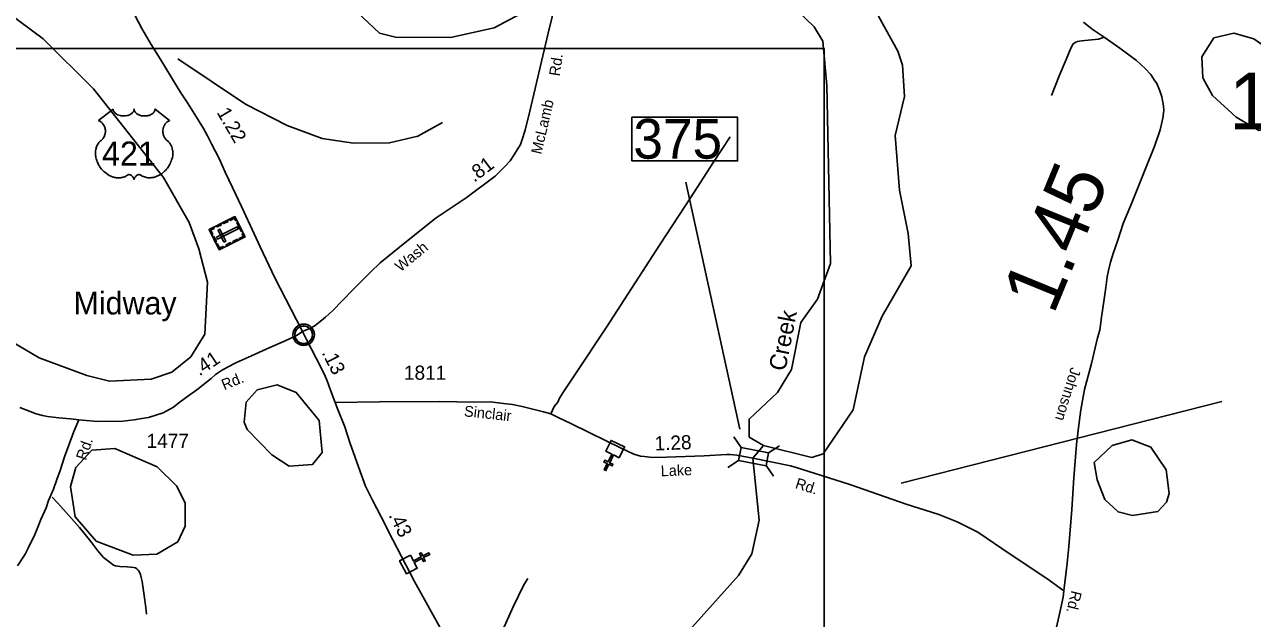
# Model space of a CAD drawing. Extents: x 2093524 to 2270757, y 289120 to 570408.
# Drawn here: x 2155917 to 2166716, y 511127 to 516355 of the extents above; entities that cross this region are included whole.
import ezdxf

# ---------------------------------------------------------------- set-up
doc = ezdxf.new("R2010")
doc.units = 0
for name, color, linetype in [('Exist Civil Demographics Community CELL', 7, 'Continuous'), ('Exist Civil Demographics Community Label', 7, 'Continuous'), ('Exist Cultural Cemetery CELL', 7, 'Continuous'), ('Exist Cultural Church CELL', 7, 'Continuous'), ('Exist Hydrographic Creek Single Shore', 7, 'Continuous'), ('Exist Hydrographic Creek Single Shore Label', 7, 'Continuous'), ('Exist Hydrographic Misc Water Feature', 7, 'Continuous'), ('Exist Hydrographic Pond Under 1500 Sq Ft', 7, 'Continuous'), ('Exist Road Non-System Type 51', 7, 'Continuous'), ('Exist Road Primary US Attributed', 7, 'Continuous'), ('Exist Road Primary US Mileage Hundredths English Label', 7, 'Continuous'), ('Exist Road Primary US Shield CELL', 7, 'Continuous'), ('Exist Road Primary US Shield Number Label', 7, 'Continuous'), ('Exist Road Secondary Mileage Hundredths English Label', 7, 'Continuous'), ('Exist Road Secondary Structure Standard Bridge CELL', 7, 'Continuous'), ('Exist Road Secondary Structure Standard Bridge Number Label', 7, 'Continuous'), ('Exist Road Secondary Type 51 Attributed', 7, 'Continuous'), ('Exist Road Secondary Type 51 Label', 7, 'Continuous'), ('Exist Road Secondary Type 51 Number Label', 7, 'Continuous'), ('Map Preparation Inset Cut Line', 7, 'Continuous')]:
    doc.layers.add(name, color=color, linetype=linetype)

msp = doc.modelspace()

# ---------------------------------------------------------------- linework, layer by layer
at = {"layer": 'Exist Civil Demographics Community CELL'}
msp.add_lwpolyline([(2158295, 513636), (2158296, 513642), (2158297, 513648), (2158300, 513655), (2158303, 513661), (2158307, 513667), (2158310, 513672), (2158314, 513676), (2158319, 513681), (2158324, 513686), (2158330, 513689), (2158335, 513692), (2158340, 513695), (2158345, 513697), (2158351, 513699), (2158355, 513700), (2158360, 513701), (2158364, 513701), (2158370, 513702), (2158375, 513701), (2158381, 513701), (2158385, 513700), (2158390, 513699), (2158395, 513698), (2158401, 513696), (2158407, 513693), (2158413, 513690), (2158419, 513686), (2158424, 513682), (2158427, 513679), (2158431, 513675), (2158435, 513670), (2158438, 513665), (2158441, 513660), (2158444, 513655), (2158446, 513650), (2158447, 513645), (2158449, 513641), (2158450, 513635), (2158450, 513630), (2158451, 513624), (2158450, 513618), (2158450, 513612), (2158449, 513607), (2158447, 513601), (2158445, 513595), (2158443, 513590), (2158440, 513584), (2158437, 513578), (2158433, 513574), (2158429, 513569), (2158424, 513564), (2158419, 513560), (2158414, 513557), (2158409, 513554), (2158402, 513551), (2158395, 513548), (2158389, 513547), (2158383, 513545), (2158378, 513545), (2158374, 513545), (2158368, 513545), (2158364, 513545), (2158358, 513546), (2158352, 513547), (2158348, 513548), (2158343, 513550), (2158338, 513552), (2158334, 513554), (2158327, 513559), (2158322, 513563), (2158317, 513567), (2158312, 513572), (2158309, 513576), (2158306, 513580), (2158302, 513587), (2158300, 513591), (2158299, 513595), (2158296, 513603), (2158295, 513610), (2158294, 513615), (2158294, 513622), (2158293, 513626), (2158294, 513633)], close=True, dxfattribs=at)
for radius in [94.3, 76.7]:
    msp.add_circle((2158372, 513624), radius, dxfattribs=at)
at = {"layer": 'Exist Cultural Cemetery CELL'}
for points in [[(2157628, 514373), (2157540, 514551), (2157768, 514664), (2157856, 514486)], [(2157783, 514634), (2157772, 514629), (2157763, 514649), (2157726, 514631), (2157721, 514641), (2157768, 514664)], [(2157579, 514570), (2157584, 514560), (2157555, 514546), (2157573, 514510), (2157563, 514505), (2157540, 514551)], [(2157649, 514592), (2157610, 514573), (2157605, 514583), (2157644, 514603)], [(2157606, 514483), (2157614, 514467), (2157796, 514557), (2157788, 514573)], [(2157671, 514439), (2157688, 514448), (2157635, 514553), (2157619, 514545)], [(2157708, 514622), (2157669, 514602), (2157664, 514613), (2157703, 514632)], [(2157821, 514532), (2157783, 514608), (2157793, 514613), (2157831, 514537)], [(2157595, 514439), (2157572, 514485), (2157582, 514490), (2157605, 514444)], [(2157667, 514392), (2157662, 514402), (2157633, 514388), (2157615, 514424), (2157605, 514419), (2157628, 514373)], [(2157733, 514425), (2157695, 514405), (2157690, 514416), (2157728, 514435)], [(2157794, 514454), (2157755, 514435), (2157750, 514445), (2157789, 514465)], [(2157842, 514515), (2157831, 514510), (2157841, 514490), (2157805, 514472), (2157810, 514462), (2157856, 514485)]]:
    msp.add_lwpolyline(points, close=True, dxfattribs=at)
at = {"layer": 'Exist Cultural Church CELL'}
for points in [[(2161147, 512542), (2161096, 512567), (2161063, 512498), (2161092, 512484), (2161085, 512470), (2161056, 512484), (2161030, 512429), (2161016, 512436), (2161042, 512490), (2161013, 512504), (2161020, 512519), (2161049, 512505), (2161082, 512573), (2161030, 512599), (2161076, 512694), (2161194, 512638)], [(2159311, 511685), (2159337, 511634), (2159405, 511669), (2159390, 511698), (2159404, 511705), (2159419, 511677), (2159472, 511705), (2159480, 511690), (2159426, 511663), (2159441, 511634), (2159427, 511627), (2159412, 511655), (2159345, 511620), (2159371, 511569), (2159277, 511520), (2159216, 511635)]]:
    msp.add_lwpolyline(points, close=True, dxfattribs=at)
at = {"layer": 'Exist Hydrographic Creek Single Shore'}
for points in [[(2162416, 512650), (2162290, 512724), (2162289, 512882), (2162538, 513116), (2162662, 513317), (2162743, 513732), (2162892, 513936), (2163006, 514252), (2162973, 515817), (2162937, 516208), (2162861, 516334), (2162710, 516482), (2162643, 516657), (2162599, 517048)], [(2162323, 512537), (2162416, 512650)], [(2160617, 509369), (2160767, 509538), (2160820, 509581), (2160850, 509570), (2160891, 509573), (2160926, 509621), (2160940, 509662), (2160961, 509697), (2161005, 509707), (2161042, 509763), (2161072, 509808), (2161093, 509841), (2161135, 509904), (2161138, 509962), (2161386, 510601), (2162197, 511506), (2162313, 511697), (2162378, 511991), (2162323, 512537)]]:
    msp.add_lwpolyline(points, dxfattribs=at)
at = {"layer": 'Exist Hydrographic Misc Water Feature'}
for points in [[(2157043, 516960), (2156899, 517432), (2157422, 517667), (2157556, 517671), (2157639, 517604), (2157715, 517455), (2157824, 517354), (2158166, 517255), (2158300, 517115), (2158478, 516665), (2158612, 516551), (2158846, 516461), (2159038, 516280), (2159180, 516244), (2159663, 516241), (2160046, 516325), (2160735, 516695), (2161100, 517000), (2161508, 517041), (2161690, 517142), (2161864, 517319), (2162181, 517371), (2162347, 517457)], [(2162416, 512650), (2162841, 512543), (2162941, 512577), (2163205, 512962), (2163303, 513429), (2163459, 513787), (2163714, 514231), (2163688, 514514), (2163611, 514896), (2163575, 515378), (2163656, 515721), (2163638, 515997), (2163596, 516119), (2163427, 516428), (2163191, 517010), (2163090, 517094), (2162999, 517093), (2162857, 517033), (2162599, 517048)], [(2155428, 513784), (2156047, 513421), (2156464, 513265), (2156664, 513215), (2157031, 513234), (2157214, 513295), (2157380, 513430), (2157504, 513628), (2157526, 514086), (2157449, 514380), (2157365, 514611), (2157138, 515009), (2156525, 515789), (2156081, 516228), (2155395, 516740)], [(2159592, 515491), (2159376, 515371), (2159127, 515314), (2158810, 515310), (2158535, 515352), (2158226, 515466), (2157859, 515654), (2157265, 516053)]]:
    msp.add_lwpolyline(points, dxfattribs=at)
at = {"layer": 'Exist Hydrographic Pond Under 1500 Sq Ft'}
for points in [[(2166773, 515422), (2166898, 515449), (2167039, 515607), (2167046, 515814), (2166903, 516105), (2166727, 516230), (2166552, 516280), (2166377, 516237), (2166270, 516069), (2166279, 515885), (2166363, 515729), (2166573, 515538), (2166773, 515422)], [(2158243, 512468), (2158093, 512566), (2157875, 512790), (2157849, 512856), (2157865, 513030), (2157964, 513139), (2158139, 513182), (2158306, 513116), (2158508, 512869), (2158534, 512587), (2158451, 512483), (2158243, 512468)], [(2165660, 512033), (2165884, 512068), (2165959, 512152), (2165983, 512227), (2165957, 512434), (2165823, 512634), (2165656, 512699), (2165481, 512650), (2165324, 512499), (2165350, 512348), (2165417, 512173), (2165534, 512065), (2165660, 512033)], [(2156873, 511685), (2157081, 511694), (2157264, 511802), (2157330, 511938), (2157329, 512145), (2157253, 512294), (2157085, 512462), (2156710, 512623), (2156510, 512608), (2156369, 512456), (2156320, 512290), (2156363, 512023), (2156548, 511807), (2156873, 511685)]]:
    msp.add_lwpolyline(points, dxfattribs=at)
at = {"layer": 'Exist Road Non-System Type 51'}
for points in [[(2165411, 516243), (2165361, 516225), (2165271, 516217), (2165211, 516210), (2165177, 516206), (2165161, 516200), (2165139, 516184), (2165119, 516148), (2165076, 516046), (2165020, 515910), (2164947, 515730)], [(2162122, 515365), (2161975, 515142), (2161774, 514828), (2161507, 514421), (2161034, 513691), (2160761, 513280), (2160658, 513122), (2160622, 513067), (2160606, 513032), (2160576, 512993), (2160546, 512927)], [(2156991, 511165), (2156983, 511223), (2156968, 511329), (2156959, 511411), (2156953, 511453), (2156944, 511488), (2156936, 511515), (2156924, 511539), (2156916, 511553), (2156904, 511565), (2156892, 511572), (2156878, 511576), (2156820, 511582), (2156755, 511585), (2156738, 511586), (2156716, 511589), (2156700, 511597), (2156658, 511628), (2156613, 511664), (2156562, 511722), (2156500, 511803), (2156402, 511929), (2156306, 512034), (2156209, 512141), (2156160, 512195)], [(2160342, 511478), (2160309, 511422), (2160215, 511229), (2160150, 511086), (2160126, 511036), (2160116, 511014), (2160109, 510996), (2160105, 510986), (2160095, 510978), (2160081, 510970), (2160061, 510963), (2159907, 510976), (2159598, 510998)]]:
    msp.add_lwpolyline(points, dxfattribs=at)
at = {"layer": 'Exist Road Primary US Attributed'}
for points in [[(2158361, 513652), (2158309, 513755), (2158119, 514126), (2157989, 514399), (2157901, 514590), (2157824, 514752), (2157746, 514919), (2157681, 515054), (2157630, 515176), (2157565, 515298), (2157526, 515375), (2157490, 515439), (2157415, 515562), (2157350, 515666), (2157287, 515761), (2157210, 515889), (2157111, 516054), (2157031, 516180), (2156950, 516319), (2156859, 516492)], [(2158649, 513028), (2158608, 513136), (2158579, 513218), (2158553, 513279), (2158481, 513419), (2158396, 513582), (2158361, 513652)], [(2159598, 510998), (2159346, 511451), (2159155, 511818), (2159054, 512022), (2158978, 512169), (2158917, 512292), (2158868, 512422), (2158778, 512677), (2158733, 512813), (2158671, 512966), (2158649, 513028)]]:
    msp.add_lwpolyline(points, dxfattribs=at)
at = {"layer": 'Exist Road Primary US Shield CELL'}
msp.add_lwpolyline([(2156697, 515611), (2156697, 515606), (2156698, 515599), (2156699, 515596), (2156702, 515590), (2156707, 515582), (2156714, 515575), (2156722, 515569), (2156727, 515566), (2156736, 515561), (2156746, 515557), (2156757, 515554), (2156768, 515551), (2156780, 515550), (2156793, 515550), (2156806, 515551), (2156820, 515553), (2156827, 515555), (2156835, 515558), (2156842, 515561), (2156849, 515565), (2156855, 515569), (2156860, 515572), (2156867, 515579), (2156873, 515586), (2156875, 515589), (2156877, 515593), (2156879, 515601), (2156880, 515604), (2156881, 515611), (2156881, 515605), (2156882, 515602), (2156883, 515598), (2156884, 515594), (2156887, 515589), (2156890, 515584), (2156896, 515577), (2156899, 515574), (2156903, 515571), (2156911, 515565), (2156922, 515560), (2156927, 515558), (2156932, 515556), (2156938, 515554), (2156945, 515552), (2156952, 515551), (2156959, 515550), (2156966, 515550), (2156971, 515550), (2156978, 515550), (2156985, 515550), (2156991, 515551), (2156999, 515552), (2157004, 515553), (2157012, 515555), (2157019, 515558), (2157025, 515561), (2157033, 515565), (2157040, 515569), (2157045, 515573), (2157050, 515578), (2157055, 515584), (2157059, 515588), (2157061, 515593), (2157063, 515598), (2157064, 515603), (2157065, 515608), (2157065, 515611), (2157193, 515509), (2157190, 515508), (2157183, 515504), (2157178, 515501), (2157169, 515495), (2157165, 515491), (2157161, 515488), (2157158, 515484), (2157155, 515480), (2157151, 515475), (2157148, 515470), (2157144, 515464), (2157142, 515460), (2157138, 515449), (2157136, 515443), (2157135, 515437), (2157134, 515426), (2157133, 515420), (2157133, 515415), (2157133, 515409), (2157134, 515404), (2157135, 515398), (2157136, 515393), (2157137, 515387), (2157140, 515380), (2157143, 515373), (2157148, 515361), (2157156, 515350), (2157161, 515344), (2157167, 515338), (2157175, 515332), (2157179, 515328), (2157184, 515323), (2157192, 515313), (2157195, 515309), (2157198, 515304), (2157202, 515299), (2157205, 515294), (2157207, 515289), (2157212, 515278), (2157215, 515267), (2157216, 515261), (2157219, 515249), (2157220, 515243), (2157221, 515230), (2157221, 515215), (2157220, 515201), (2157217, 515185), (2157215, 515175), (2157211, 515163), (2157208, 515153), (2157202, 515139), (2157197, 515128), (2157190, 515116), (2157186, 515108), (2157180, 515100), (2157173, 515091), (2157165, 515081), (2157156, 515071), (2157148, 515063), (2157138, 515054), (2157132, 515049), (2157124, 515042), (2157112, 515034), (2157100, 515028), (2157090, 515023), (2157081, 515019), (2157070, 515014), (2157051, 515009), (2157044, 515008), (2157036, 515007), (2157028, 515006), (2157021, 515005), (2157011, 515005), (2157001, 515006), (2156991, 515007), (2156981, 515010), (2156971, 515013), (2156962, 515016), (2156952, 515021), (2156937, 515031), (2156932, 515033), (2156929, 515034), (2156923, 515034), (2156917, 515033), (2156912, 515031), (2156908, 515029), (2156903, 515026), (2156900, 515023), (2156895, 515019), (2156892, 515015), (2156890, 515012), (2156885, 515005), (2156884, 515002), (2156882, 514998), (2156881, 514991), (2156879, 514999), (2156876, 515005), (2156873, 515009), (2156871, 515013), (2156866, 515018), (2156862, 515022), (2156857, 515026), (2156852, 515029), (2156848, 515031), (2156844, 515033), (2156840, 515034), (2156836, 515034), (2156833, 515034), (2156828, 515033), (2156823, 515029), (2156817, 515025), (2156811, 515022), (2156804, 515018), (2156799, 515015), (2156792, 515013), (2156785, 515011), (2156777, 515008), (2156769, 515007), (2156762, 515006), (2156754, 515005), (2156747, 515005), (2156740, 515005), (2156733, 515005), (2156726, 515006), (2156716, 515008), (2156708, 515009), (2156699, 515012), (2156691, 515014), (2156681, 515018), (2156670, 515023), (2156661, 515027), (2156649, 515035), (2156634, 515045), (2156622, 515054), (2156614, 515062), (2156602, 515074), (2156594, 515082), (2156583, 515097), (2156576, 515107), (2156571, 515115), (2156564, 515128), (2156561, 515136), (2156556, 515147), (2156552, 515157), (2156549, 515167), (2156547, 515174), (2156545, 515185), (2156543, 515192), (2156542, 515203), (2156541, 515214), (2156541, 515225), (2156541, 515233), (2156542, 515244), (2156544, 515254), (2156546, 515263), (2156548, 515270), (2156550, 515278), (2156554, 515287), (2156558, 515296), (2156562, 515303), (2156567, 515310), (2156572, 515317), (2156579, 515324), (2156586, 515330), (2156592, 515335), (2156600, 515343), (2156603, 515347), (2156608, 515353), (2156612, 515359), (2156615, 515364), (2156619, 515372), (2156621, 515377), (2156624, 515386), (2156626, 515392), (2156627, 515400), (2156628, 515407), (2156628, 515416), (2156628, 515424), (2156627, 515433), (2156626, 515441), (2156623, 515449), (2156620, 515457), (2156617, 515464), (2156612, 515472), (2156607, 515480), (2156601, 515486), (2156596, 515492), (2156590, 515496), (2156585, 515500), (2156578, 515504), (2156572, 515507), (2156568, 515509)], close=True, dxfattribs=at)
at = {"layer": 'Exist Road Secondary Structure Standard Bridge CELL'}
for p, q in [((2162155, 512726), (2162218, 512632)), ((2162461, 512584), (2162555, 512647)), ((2162102, 512455), (2162196, 512518)), ((2162440, 512473), (2162503, 512379))]:
    msp.add_line(p, q, dxfattribs=at)
msp.add_lwpolyline([(2162218, 512632), (2162461, 512584), (2162439, 512471), (2162196, 512518)], close=True, dxfattribs=at)
at = {"layer": 'Exist Road Secondary Structure Standard Bridge Number Label'}
msp.add_line((2162207, 512792), (2161732, 514968), dxfattribs=at)
msp.add_lwpolyline([(2161259, 515539), (2162188, 515539), (2162188, 515155), (2161259, 515155)], close=True, dxfattribs=at)
at = {"layer": 'Exist Road Secondary Type 51 Attributed'}
for points in [[(2158361, 513652), (2158438, 513685), (2158474, 513706), (2158516, 513740), (2158564, 513780), (2158627, 513838), (2158805, 514019), (2158960, 514175), (2159046, 514258), (2159168, 514358), (2159261, 514434), (2159537, 514653), (2159800, 514830), (2160055, 515021), (2160143, 515109), (2160188, 515156), (2160227, 515214), (2160278, 515300), (2160294, 515342), (2160320, 515424), (2160361, 515592), (2160521, 516279), (2160592, 516565)], [(2165056, 511369), (2165085, 511615), (2165101, 511761), (2165127, 512085), (2165146, 512365), (2165169, 512659), (2165185, 512809), (2165206, 512963), (2165226, 513077), (2165240, 513143), (2165299, 513371), (2165354, 513597), (2165372, 513664), (2165389, 513778), (2165411, 513936), (2165425, 514040), (2165438, 514135), (2165450, 514190), (2165468, 514264), (2165492, 514340), (2165531, 514456), (2165580, 514602), (2165654, 514784), (2165765, 515063), (2165858, 515291), (2165904, 515427), (2165927, 515531), (2165937, 515597), (2165933, 515639), (2165920, 515717), (2165900, 515772), (2165874, 515835), (2165852, 515869), (2165822, 515915), (2165772, 515967), (2165696, 516038), (2165549, 516146), (2165411, 516243), (2165307, 516313), (2165230, 516376)], [(2156394, 512876), (2156558, 512860), (2156782, 512863), (2156882, 512876), (2156948, 512886), (2157006, 512897), (2157135, 512936), (2157227, 512987), (2157275, 513025), (2157342, 513075), (2157432, 513140), (2157559, 513239), (2157597, 513275), (2157649, 513310), (2157702, 513338), (2157782, 513379), (2157913, 513438), (2158075, 513511), (2158202, 513567), (2158316, 513621), (2158361, 513652)], [(2162323, 512537), (2162182, 512564), (2162124, 512569), (2162090, 512571), (2161894, 512559), (2161564, 512547), (2161440, 512545), (2161370, 512552), (2161334, 512556), (2161276, 512574), (2161157, 512630), (2160893, 512757), (2160721, 512844), (2160615, 512894), (2160546, 512927), (2160482, 512945), (2160410, 512963), (2160292, 512992), (2160208, 513010), (2160128, 513020), (2160012, 513033), (2159872, 513031), (2159566, 513036), (2159038, 513034), (2158649, 513028)], [(2155877, 512984), (2156020, 512929), (2156074, 512913), (2156118, 512906), (2156170, 512898), (2156218, 512892), (2156322, 512885), (2156394, 512876)], [(2155856, 511589), (2155923, 511692), (2155952, 511752), (2155976, 511802), (2156002, 511852), (2156029, 511917), (2156062, 511999), (2156107, 512102), (2156129, 512166), (2156172, 512264), (2156201, 512350), (2156230, 512428), (2156269, 512551), (2156307, 512653), (2156351, 512772), (2156394, 512876)], [(2165056, 511369), (2164907, 511478), (2164585, 511693), (2164300, 511886), (2164212, 511931), (2164120, 511977), (2163959, 512042), (2163671, 512133), (2163487, 512197), (2163175, 512307), (2162806, 512424), (2162702, 512457), (2162654, 512469), (2162323, 512537)], [(2163923, 507429), (2164015, 507669), (2164110, 507888), (2164189, 508076), (2164247, 508218), (2164417, 508765), (2164490, 509007), (2164569, 509263), (2164636, 509470), (2164668, 509592), (2164725, 509850), (2164798, 510198), (2164843, 510410), (2164914, 510704), (2164959, 510912), (2165015, 511153), (2165050, 511315), (2165056, 511369)]]:
    msp.add_lwpolyline(points, dxfattribs=at)
at = {"layer": 'Exist Road Secondary Type 51 Number Label'}
msp.add_line((2163625, 512317), (2166446, 513037), dxfattribs=at)
at = {"layer": 'Map Preparation Inset Cut Line'}
msp.add_lwpolyline([(2134776, 516144), (2162949, 516144), (2162949, 501961), (2134776, 501961)], close=True, dxfattribs=at)

# ---------------------------------------------------------------- texts
at = {"layer": 'Exist Civil Demographics Community Label'}
msp.add_text('Midway', height=200, dxfattribs=at).set_placement((2156348, 513803))
at = {"layer": 'Exist Hydrographic Creek Single Shore Label'}
msp.add_text('Creek', height=150, rotation=78.9571, dxfattribs=at).set_placement((2162608, 513298))
at = {"layer": 'Exist Road Primary US Mileage Hundredths English Label'}
for s, rotation, p in [('1.22', 300.2725, (2157604, 515581)), ('.13', 297.0768, (2158528, 513466)), ('.43', 296.5961, (2159116, 512036))]:
    msp.add_text(s, height=125, rotation=rotation, dxfattribs=at).set_placement(p)
at = {"layer": 'Exist Road Primary US Shield Number Label'}
msp.add_text('421', height=212.5, dxfattribs=at).set_placement((2156598, 515112))
at = {"layer": 'Exist Road Secondary Mileage Hundredths English Label'}
for s, height, rotation, p in [('.81', 125, 36.8626, (2159872, 514962)), ('1.45', 500, 67.7219, (2164965, 513791)), ('.41', 125, 33.5426, (2157455, 513257)), ('1.28', 125, 2.2079, (2161460, 512605))]:
    msp.add_text(s, height=height, rotation=rotation, dxfattribs=at).set_placement(p)
at = {"layer": 'Exist Road Secondary Structure Standard Bridge Number Label'}
msp.add_text('375', height=350, dxfattribs=at).set_placement((2161271, 515174))
at = {"layer": 'Exist Road Secondary Type 51 Label'}
for s, rotation, p in [('Rd.', 81.3592, (2160623, 515896)), ('McLamb', 76.8652, (2160462, 515207)), ('Wash', 39.1267, (2159223, 514173)), ('Rd.', 22.3675, (2157673, 513135)), ('Johnson', 252.954, (2165119, 513343)), ('Sinclair', 353.8427, (2159779, 512907)), ('Rd.', 71.2606, (2156457, 512513)), ('Lake', 2.2079, (2161514, 512378)), ('Rd.', 342.4413, (2162688, 512276)), ('Rd.', 256.4412, (2165124, 511378))]:
    msp.add_text(s, height=95, rotation=rotation, dxfattribs=at).set_placement(p)
at = {"layer": 'Exist Road Secondary Type 51 Number Label'}
for s, height, p in [('1337', 500, (2166510, 515432)), ('1811', 125, (2159254, 513228)), ('1477', 125, (2156991, 512628))]:
    msp.add_text(s, height=height, dxfattribs=at).set_placement(p)

doc.saveas('drawing.dxf')
